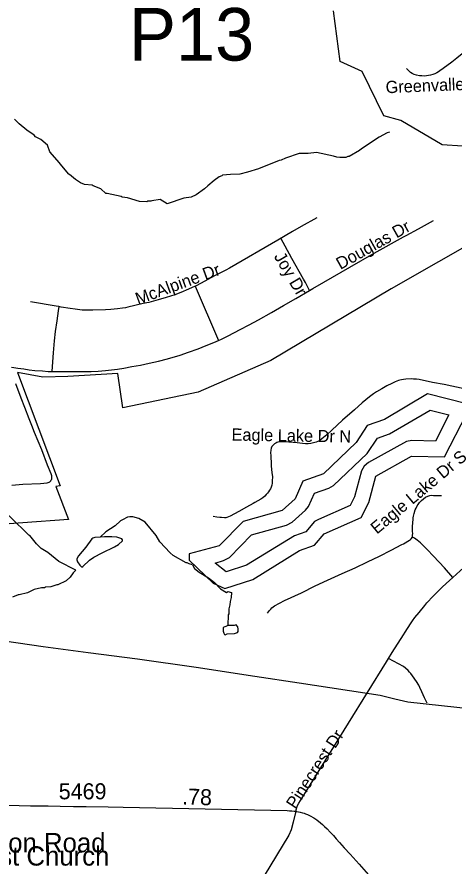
# Model space of a CAD drawing. Extents: x 1383679 to 1536984, y 460658 to 651027.
# Drawn here: x 1417063 to 1420469, y 522240 to 528858 of the extents above; entities that cross this region are included whole.
import ezdxf

# ---------------------------------------------------------------- set-up
doc = ezdxf.new("R2010")
doc.units = 0
for name, color, linetype in [('Default', 7, 'Continuous'), ('Exist Boundary Political City Limit New', 7, 'Continuous'), ('Exist Cultural Church Label', 7, 'Continuous'), ('Exist Hydrographic Buffer Line', 7, 'Continuous'), ('Exist Hydrographic Creek Single Shore', 7, 'Continuous'), ('Exist Hydrographic Misc Water Feature', 7, 'Continuous'), ('Exist Road Non-System Type 51', 7, 'Continuous'), ('Exist Road Non-System Type 51 Label', 7, 'Continuous'), ('Exist Road Secondary Mileage Hundredths English Label', 7, 'Continuous'), ('Exist Road Secondary Structure Pipe Number Label', 7, 'Continuous'), ('Exist Road Secondary Type 51 Attributed', 7, 'Continuous'), ('Exist Road Secondary Type 51 Number Label', 7, 'Continuous'), ('Exist Utilities Electrical Transmission Line', 7, 'Continuous'), ('Map Preparation Boundary City Limit Buffer Line', 7, 'Continuous')]:
    doc.layers.add(name, color=color, linetype=linetype)

msp = doc.modelspace()

# ---------------------------------------------------------------- linework, layer by layer
at = {"layer": 'Default'}
for points in [[(1420570.6, 525841.7), (1420263.7, 525920.1), (1419926.7, 525720.1), (1419792.6, 525673.6), (1419706.6, 525540.7), (1419451.6, 525296.4), (1419291.6, 525240.5), (1419230.7, 525100.6), (1419128.7, 525010.7), (1418826.6, 524924.9), (1418639.6, 524735), (1418405.7, 524674.1), (1418404.7, 524624.9), (1418592.7, 524443.8), (1418683.6, 524402.6)], [(1418683.6, 524402.6), (1418901.7, 524473.7), (1419264.6, 524699.4), (1419381.6, 524739.7), (1419458.6, 524830.1), (1419744.7, 524955.7), (1419805.7, 525072.6), (1419859.7, 525278.3), (1420137.7, 525433.6), (1420395.6, 525428.3), (1420569.7, 525766.2)]]:
    msp.add_lwpolyline(points, dxfattribs=at)
at = {"layer": 'Exist Boundary Political City Limit New'}
msp.add_lwpolyline([(1420718.2, 527158.5), (1419980.4, 526739.4), (1419042, 526179.7), (1418474, 525932.3), (1417889, 525810.2), (1417849.9, 526077.5), (1417460.6, 526054.4), (1417265.1, 526050.8), (1417066.2, 526085.7), (1417399.8, 525202.8), (1417365.6, 525197.8), (1417463.9, 524940), (1416394.1, 524861.7)], dxfattribs=at)
at = {"layer": 'Exist Hydrographic Buffer Line'}
msp.add_lwpolyline([(1418607.5, 524599.8), (1418671.7, 524620.7), (1418718.6, 524644.9), (1418891.7, 524820), (1419163.3, 524897.1), (1419207.6, 524920.7), (1419311.9, 525012.5), (1419336.5, 525042.5), (1419382.5, 525146.3), (1419493, 525184.9), (1419530.6, 525206.3), (1419791.5, 525455.9), (1419872.8, 525575.6), (1419967.8, 525608.5), (1420283.9, 525793.4), (1420430.3, 525756), (1420325, 525551.7), (1420141.9, 525555.4), (1420098.5, 525548.2), (1419803, 525385), (1419769.6, 525357.3), (1419748.7, 525321.2), (1419694.8, 525118), (1419659.6, 525050.5), (1419412.2, 524941.9), (1419383.3, 524923.9), (1419313.3, 524844.4), (1419227.3, 524814.7), (1418852.5, 524585.2), (1418692.5, 524533), (1418607.5, 524599.8)], dxfattribs=at)
at = {"layer": 'Exist Hydrographic Creek Single Shore'}
msp.add_lwpolyline([(1420534.6, 527851.3), (1420376.7, 527861), (1420055.7, 528051.2), (1419922.7, 528086.8), (1419754.7, 528431.6), (1419580.8, 528510.5), (1419530.7, 528905.4)], dxfattribs=at)
at = {"layer": 'Exist Hydrographic Misc Water Feature'}
for points in [[(1419966.7, 527959.3), (1419949.2, 527955.2), (1419886.4, 527920.6), (1419748.4, 527829.7), (1419732.1, 527816.1), (1419651, 527770), (1419643, 527770.1), (1419626.9, 527762.5), (1419578.9, 527761.6), (1419555, 527764.1), (1419531.1, 527772.6), (1419396.3, 527800.6), (1419331.5, 527793.1), (1419263.5, 527794.7), (1419154.7, 527757.1), (1419122.3, 527741.9), (1419106.3, 527738.2), (1418944.8, 527673.9), (1418860.2, 527647.8), (1418800, 527633.2), (1418727.9, 527630.8), (1418663.7, 527624.2), (1418659.6, 527618.3), (1418639.4, 527610.8), (1418598.8, 527583.7), (1418549.9, 527542.8), (1418525.4, 527517.4), (1418460.3, 527470.9), (1418420, 527453.8), (1418363.7, 527445.1), (1418234.8, 527402), (1418179.5, 527435.2), (1418115.3, 527424.7), (1418107.2, 527420.8), (1418083.2, 527421.4), (1418075.1, 527417.5), (1418019.1, 527418.8), (1417923.8, 527449), (1417883.8, 527453.8), (1417875.9, 527458), (1417766.1, 527481.2), (1417756.4, 527480.7), (1417717.2, 527517.6), (1417657.1, 527541.3), (1417649.8, 527547), (1417590, 527552.4), (1417558.2, 527565.1), (1417518.7, 527590), (1417473.6, 527631), (1417467.6, 527633.1), (1417399.4, 527712.6), (1417395.6, 527720.7), (1417319.4, 527806.4), (1417300.5, 527858.8), (1417249.5, 527903.9), (1417207.9, 527924.8), (1417196.1, 527937.1), (1417139, 527976.4), (1417080.1, 528025.7), (1417044.8, 528062.4)], [(1417520.5, 524545.4), (1417390.1, 524614.2), (1417303.7, 524684.1), (1417250.7, 524714.3), (1417215.4, 524751), (1417162.5, 524815.2), (1417154.5, 524817.4), (1417011.6, 524958.6), (1416884, 525069.4), (1416805.7, 525155.1), (1416762.9, 525208.1), (1416749.1, 525220.4), (1416745.3, 525228.4), (1416696.1, 525279.8)], [(1418432, 524588.6), (1418406, 524595.4), (1418390.2, 524603.7), (1418382.2, 524603.9), (1418279.3, 524660.2), (1418255.8, 524680.7), (1418177.6, 524766.4), (1418146.7, 524816.4), (1418061, 524919), (1418013.6, 524948), (1417965.8, 524961.1), (1417941.8, 524961.6), (1417925.7, 524958), (1417885.3, 524938.9), (1417869.1, 524929.3), (1417828.2, 524890.2), (1417755.2, 524843.9), (1417711.6, 524802.3)], [(1417711.6, 524802.3), (1417670.2, 524799.8), (1417654.1, 524796.2), (1417646, 524790.4), (1417598.7, 524725.5), (1417543.1, 524656.7), (1417528.6, 524633.1), (1417528.4, 524625.1), (1417534.2, 524610.9), (1417552.9, 524584.8)], [(1417552.9, 524584.8), (1417569.2, 524570.2), (1417577.3, 524574), (1417628.5, 524624.8), (1417660.9, 524646.1), (1417725.7, 524680.6), (1417822.7, 524726.4), (1417855.1, 524745.7), (1417885.7, 524775), (1417885.9, 524783), (1417880.1, 524791.1), (1417842.4, 524803.9), (1417802.4, 524806.8), (1417746.4, 524806.1), (1417711.6, 524802.3)], [(1418432, 524588.6), (1418447.2, 524558.4), (1418482.5, 524529.7), (1418555.6, 524486.1), (1418602.8, 524449), (1418649.8, 524399.9), (1418697.2, 524372.9), (1418705.4, 524380.7), (1418734.3, 524370.7)], [(1417520.5, 524545.4), (1417500.2, 524523.7), (1417477.6, 524492.3), (1417446.9, 524463), (1417382.2, 524430.4), (1417374.2, 524430.6), (1417325.8, 524415.7), (1417285.8, 524412.6), (1417277.7, 524408.8), (1417253.7, 524407.4), (1417197.4, 524394.6), (1417144.8, 524369.8), (1417078.8, 524352.3), (1417072.4, 524353.4), (1417028, 524334.5)], [(1418734.3, 524370.7), (1418732.3, 524332.1), (1418723.7, 524300.3), (1418723.2, 524276.4), (1418714.5, 524244.6), (1418713.5, 524204.6), (1418709.4, 524196.7), (1418707.6, 524114.6)], [(1418707.6, 524114.6), (1418691.5, 524107.2), (1418675.3, 524101.5), (1418671.2, 524095.6), (1418670.7, 524069.7), (1418674.3, 524053.6), (1418680.1, 524045.5), (1418686.1, 524041.3), (1418700.2, 524049), (1418758.2, 524051.7), (1418782.4, 524061.1), (1418786.6, 524067), (1418787, 524087), (1418783.4, 524103.1), (1418771.8, 524119.3), (1418755.7, 524115.7), (1418707.6, 524114.6)]]:
    msp.add_lwpolyline(points, dxfattribs=at)
at = {"layer": 'Exist Road Non-System Type 51'}
msp.add_line((1418451.7, 526759.3), (1418634.9, 526336.5), dxfattribs=at)
for points in [[(1420587.9, 528619.7), (1420544.7, 528581), (1420492.3, 528537), (1420452.8, 528506.8), (1420384.7, 528455), (1420359.1, 528437.5), (1420347.4, 528430), (1420335.6, 528423), (1420320, 528415.3), (1420305.5, 528410.3), (1420286.4, 528403.9), (1420271.3, 528400.5), (1420255.9, 528397.8), (1420237.8, 528397.2), (1420217.7, 528398.1), (1420199.6, 528399.9), (1420176.8, 528403.5), (1420158.1, 528408.4), (1420143.6, 528416.1), (1420131, 528425.3), (1420100, 528455.6)], [(1419399.3, 527293.4), (1419277.7, 527224.1), (1419210, 527184.4), (1419095.7, 527119.1), (1418720.3, 526900.4), (1418690.8, 526883.3), (1418603.3, 526839.1), (1418498.1, 526783.4), (1418454.4, 526760.5), (1418451.7, 526759.3)], [(1419344.2, 526726.6), (1419368.9, 526741), (1419455, 526790.9), (1419656.3, 526907.1), (1419847.8, 527015.7), (1420075, 527143.1), (1420097, 527155.4), (1420193.2, 527207), (1420309.2, 527271.1)], [(1419344.2, 526726.6), (1419310.9, 526787.6), (1419297, 526813.5), (1419205.1, 526974), (1419120.7, 527132.6)], [(1418451.7, 526759.3), (1418399.4, 526736.6), (1418339, 526710.6), (1418294.2, 526693), (1418258.9, 526680.7), (1418224.7, 526670.1), (1418163.7, 526653.9), (1418089.6, 526633), (1418047, 526623.2), (1417982.8, 526608), (1417926.4, 526595.4), (1417907.6, 526591), (1417886.5, 526587.6), (1417845.4, 526582.1), (1417794.8, 526577.5), (1417752.4, 526574.6), (1417653.6, 526572.2), (1417603.6, 526571.9), (1417570.5, 526573.1), (1417553.7, 526574.3), (1417516.5, 526579.1), (1417478.8, 526584.3), (1417407.2, 526596.8), (1417390.3, 526600)], [(1418634.9, 526336.5), (1418655.9, 526345.8), (1418708.9, 526371.7), (1418803.6, 526421.2), (1418873.4, 526458.6), (1418945.1, 526497), (1419046.3, 526555.2), (1419141, 526608.2), (1419235.8, 526663.3), (1419344.2, 526726.6)], [(1417390.3, 526600), (1417367.3, 526604.3), (1417167.4, 526638.7)], [(1417390.3, 526600), (1417384.9, 526566.3), (1417372.3, 526488.1), (1417360.1, 526406.8), (1417352.1, 526333.4), (1417344.2, 526240.6), (1417338.1, 526134), (1417335.7, 526094.5)], [(1417335.7, 526094.5), (1417348.8, 526094), (1417401.4, 526093.6), (1417434.4, 526093.4), (1417582.6, 526094.2), (1417640.8, 526095.1), (1417694.7, 526098.1), (1417753.1, 526103.1), (1417800, 526108.1), (1417845.6, 526113.4), (1417896.5, 526121.6), (1417958.6, 526132.3), (1418025.9, 526144.2), (1418092.7, 526158.4), (1418166.6, 526176), (1418236.9, 526193.5), (1418333.8, 526221.7), (1418400.5, 526244.6), (1418475.2, 526271.3), (1418536.5, 526296.1), (1418596.7, 526319.5), (1418634.9, 526336.5)], [(1417020.6, 526129.4), (1417037.5, 526126), (1417069, 526121.5), (1417115.9, 526114.3), (1417157.3, 526108.5), (1417202.6, 526103.3), (1417262.6, 526098.3), (1417306.7, 526095.5), (1417335.7, 526094.5)], [(1420549, 525958), (1420391.5, 525991.8), (1420300.6, 526009.6), (1420198.9, 526030.8), (1420175.9, 526033.9), (1420154.1, 526035.5), (1420135.4, 526036), (1420095, 526034.5), (1420075, 526032.2), (1420060.6, 526030.5), (1420047.4, 526027.8), (1420037.3, 526024.5), (1420023.1, 526019.9), (1420011.4, 526014.2), (1419985.8, 526001.6), (1419945.8, 525981.4), (1419906.9, 525959.9), (1419866.5, 525935.6), (1419841.1, 525919.2), (1419810.9, 525896.9), (1419754.4, 525850.1), (1419693.2, 525796.1), (1419599.4, 525714.3), (1419518, 525638.3), (1419477.9, 525601.2), (1419451.5, 525579.2), (1419426.8, 525560.3), (1419409, 525549.3), (1419393.9, 525543), (1419352.6, 525534.1), (1419331.7, 525531.8), (1419312.2, 525531.5), (1419287.9, 525533.5), (1419245.6, 525538.3), (1419182.6, 525544.8), (1419137.9, 525547.2), (1419107.9, 525545.6), (1419097.2, 525543.5), (1419088.5, 525540.8), (1419079.5, 525536.2), (1419071.3, 525531.1), (1419061.4, 525521.8)], [(1417021.8, 525208.9), (1417109.5, 525215.3), (1417246.2, 525222.6), (1417297.5, 525227.6), (1417306.4, 525228.8), (1417313.4, 525231.3), (1417319.3, 525234.9), (1417323.4, 525238.3), (1417327.6, 525243.4), (1417330.6, 525248.9), (1417333.6, 525254.8), (1417335.3, 525262.2), (1417335.5, 525271), (1417333.4, 525282.2), (1417329.2, 525295.6), (1417300.6, 525363.6), (1417255.4, 525483.3), (1417200.3, 525617.6), (1417178.7, 525674.6), (1417159.1, 525724.6), (1417123, 525813.6), (1417095.5, 525885.9), (1417054.2, 525999.5)], [(1419061.4, 525521.8), (1419050.7, 525509.2), (1419044.9, 525495.6), (1419041.3, 525480), (1419040.1, 525459.9), (1419040.5, 525439.4), (1419041.8, 525416.2), (1419043.7, 525392.4), (1419045.3, 525356.1), (1419050.2, 525308.3), (1419053.6, 525273.4), (1419052.9, 525243.3), (1419051.8, 525223.4), (1419048.7, 525207.6), (1419044.4, 525192.5), (1419038.4, 525179.6), (1419032, 525168.7), (1419024.4, 525157.6), (1419014.7, 525145.4), (1419005.4, 525134.4), (1418995.6, 525123.1), (1418980, 525110.2), (1418962.9, 525099.8), (1418916.3, 525073.5), (1418903.5, 525066), (1418853.1, 525036.4), (1418792.7, 525003), (1418724.5, 524967.6), (1418698.3, 524956.2), (1418689.8, 524954.3), (1418679.4, 524954.1), (1418657.1, 524955.6), (1418643.5, 524957.2), (1418620.6, 524960.2), (1418592, 524963)], [(1420144.7, 524803.6), (1420147, 524817.8), (1420147.2, 524832.1), (1420146.3, 524846.6), (1420145.6, 524861.7), (1420145.6, 524884.8), (1420147.5, 524916.8), (1420150.6, 524940.7), (1420151.9, 524954), (1420154.5, 524966.5), (1420159.3, 524988.6), (1420167.9, 525015.5), (1420173.9, 525029.4), (1420182.4, 525046.1), (1420189.8, 525058.5), (1420196, 525066), (1420201.7, 525073.4), (1420215, 525088.7), (1420231.2, 525102.6), (1420248.4, 525114.2), (1420264.4, 525121.9), (1420281.2, 525127.3), (1420293, 525129.2), (1420310.2, 525128.9), (1420370.9, 525126.6)], [(1419015.8, 524210.3), (1419031.9, 524232.4), (1419040.7, 524242), (1419049.4, 524250.9), (1419059.9, 524259.4), (1419069.3, 524266.5), (1419149.2, 524308.2), (1419281.2, 524369.1), (1419387.2, 524422.9), (1419482.5, 524467.6), (1419598.4, 524520), (1419698.2, 524565.2), (1419795.4, 524610.2), (1419889.8, 524656.1), (1419979.3, 524702.2), (1420062, 524744.8), (1420075, 524752.2), (1420122.9, 524779.4), (1420129.5, 524783.9), (1420134.6, 524789.5), (1420144.7, 524803.6)], [(1420460.2, 524488.9), (1420395.7, 524563.1), (1420308.3, 524654.7), (1420259.8, 524706.7), (1420207.3, 524759.6), (1420181.4, 524780.6), (1420160.4, 524794.9), (1420144.7, 524803.6)], [(1420460.2, 524488.9), (1420546.1, 524565.3)], [(1419959.5, 523857.6), (1419988.4, 523905.2), (1420075, 524040.8), (1420088, 524061.6), (1420130.5, 524126.4), (1420147.1, 524151.7), (1420165, 524176.3), (1420196.6, 524216), (1420241.6, 524271.2), (1420258.7, 524290.7), (1420306.8, 524342.4), (1420358.8, 524395.8), (1420366, 524402.9), (1420380.6, 524416.4), (1420433.6, 524465.2), (1420460.2, 524488.9)], [(1419235.8, 522666), (1419243, 522695.5), (1419248.6, 522710.4), (1419260.7, 522729.2), (1419352.1, 522874.5), (1419943.9, 523832), (1419959.5, 523857.6)], [(1420260, 523509.3), (1420239.8, 523551.2), (1420219.4, 523597), (1420203.5, 523630.4), (1420194.7, 523648.6), (1420176.6, 523677.2), (1420147.1, 523720.9), (1420132.4, 523740), (1420123.6, 523750.6), (1420110.8, 523763.7), (1420091.5, 523781.8), (1420075, 523793.6), (1419959.5, 523857.6)], [(1419235.9, 522666), (1419215.9, 522582.3), (1419200.6, 522521.8), (1419181.2, 522480.8), (1418798.6, 521847.4)]]:
    msp.add_lwpolyline(points, dxfattribs=at)
at = {"layer": 'Exist Road Secondary Type 51 Attributed'}
msp.add_lwpolyline([(1416983.3, 522714), (1417079.1, 522711.6), (1417168, 522709.7), (1417247, 522708.4), (1417306.1, 522707.5), (1417400.6, 522706.2), (1417502.3, 522704.4), (1417602.9, 522702.9), (1417774.5, 522700.1), (1417890.1, 522697.7), (1419167.7, 522671.4), (1419188.1, 522670.6), (1419206.3, 522669.7), (1419224.6, 522667.5), (1419235.8, 522666), (1419242.4, 522665.1), (1419256.9, 522662.8), (1419270.2, 522659.5), (1419287.4, 522654.7), (1419301.1, 522650.4), (1419312.6, 522646.7), (1419327.9, 522640.9), (1419343.8, 522633), (1419354.3, 522627.6), (1419372, 522617.9), (1419376.2, 522614.7), (1419400.3, 522598.9), (1419429.6, 522576.5), (1419443.1, 522564.5), (1419460.9, 522547.6), (1419480, 522528.9), (1419503.9, 522504.4), (1419528.9, 522476.6), (1419550.9, 522451.8), (1419576.3, 522423.6), (1419613.6, 522382.7), (1419658.8, 522331.5), (1419729.2, 522253.5), (1419803.1, 522172.2)], dxfattribs=at)
at = {"layer": 'Exist Utilities Electrical Transmission Line'}
msp.add_lwpolyline([(1416966.2, 523993.8), (1417267.5, 523951.8), (1417616.7, 523903.1), (1418001.9, 523853.5), (1418460.8, 523790.5), (1418917.8, 523719.7), (1419262.9, 523666.9), (1419893.2, 523570.6), (1420008.7, 523542.2), (1420110.3, 523520.2), (1420633.4, 523462)], dxfattribs=at)
at = {"layer": 'Map Preparation Boundary City Limit Buffer Line'}
msp.add_lwpolyline([(1420718.2, 527158.5), (1419980.4, 526739.4), (1419042, 526179.7), (1418474, 525932.3), (1417889, 525810.2), (1417849.9, 526077.5), (1417460.6, 526054.4), (1417265.1, 526050.8), (1417066.2, 526085.7), (1417399.8, 525202.8), (1417365.6, 525197.8), (1417463.9, 524940), (1416394.1, 524861.7)], dxfattribs=at)

# ---------------------------------------------------------------- texts
at = {"layer": 'Exist Cultural Church Label'}
for s, p in [('Shopton Road', (1416470.4, 522346.8)), ('Baptist Church', (1416467.6, 522243))]:
    msp.add_text(s, height=150, dxfattribs=at).set_placement(p)
at = {"layer": 'Exist Road Non-System Type 51 Label'}
for s, rotation, p in [('Greenvalley Rd', 2.36479, (1419938.4, 528263)), ('Douglas Dr', 29.21987, (1419583.9, 526885.9)), ('Joy Dr', 300.37893, (1419062.8, 526991.1)), ('McAlpine Dr', 20.13332, (1418006.8, 526612.9)), ('Eagle Lake Dr N', 359.04366, (1418734.8, 525556)), ('Eagle Lake Dr S', 39.92319, (1419868.5, 524822.3)), ('Pinecrest Dr', 56.78014, (1419233.3, 522677.3))]:
    msp.add_text(s, height=95, rotation=rotation, dxfattribs=at).set_placement(p)
at = {"layer": 'Exist Road Secondary Mileage Hundredths English Label'}
msp.add_text('.78', height=125, rotation=358.13804, dxfattribs=at).set_placement((1418348.4, 522719.9))
at = {"layer": 'Exist Road Secondary Structure Pipe Number Label'}
msp.add_text('P13', height=410.1, dxfattribs=at).set_placement((1417936.5, 528517.8))
at = {"layer": 'Exist Road Secondary Type 51 Number Label'}
msp.add_text('5469', height=125, dxfattribs=at).set_placement((1417388.6, 522759.6))

doc.saveas('drawing.dxf')
